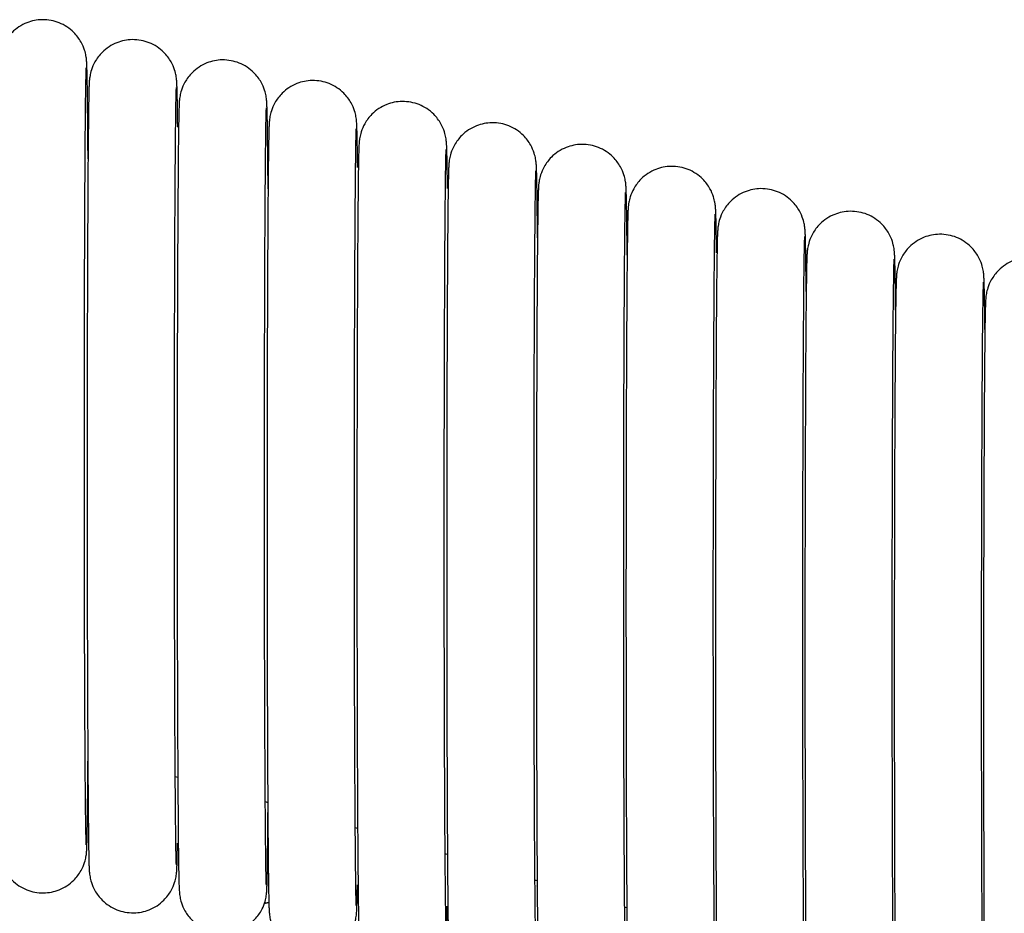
# Model space of a CAD drawing. Header units: millimetres. Extents: x -31695 to -19845, y -5614 to 7253.
# Tile 423 of 432: x -21981 to -21941, y 5494 to 5530. Entities that reach past the tile are written whole.
import ezdxf

# ---------------------------------------------------------------- set-up
doc = ezdxf.new("R2010")
doc.units = ezdxf.units.MM
doc.layers.add('2d', color=7, linetype='Continuous', true_color=0x000000)

msp = doc.modelspace()

# ---------------------------------------------------------------- linework, layer by layer
at = {"layer": '2d', "linetype": 'Continuous', "lineweight": -3}
for points, knots in [([(-21977.916, 5524.294), (-21977.923, 5525.452), (-21977.932, 5526.378), (-21977.947, 5527.42), (-21977.952, 5527.702), (-21977.961, 5527.976), (-21977.963, 5528.03), (-21977.967, 5528.13), (-21977.971, 5528.198), (-21977.98, 5528.291), (-21977.984, 5528.342), (-21978.011, 5528.489), (-21978.028, 5528.562), (-21978.09, 5528.755), (-21978.138, 5528.869), (-21978.274, 5529.111), (-21978.372, 5529.241), (-21978.486, 5529.355), (-21978.655, 5529.524), (-21978.857, 5529.657), (-21979.285, 5529.826), (-21979.503, 5529.868), (-21979.755, 5529.868), (-21979.965, 5529.864), (-21980.173, 5529.822), (-21980.591, 5529.657), (-21980.793, 5529.524), (-21980.962, 5529.355), (-21981.076, 5529.241), (-21981.174, 5529.111), (-21981.31, 5528.869), (-21981.358, 5528.755), (-21981.42, 5528.562), (-21981.436, 5528.489), (-21981.464, 5528.341), (-21981.468, 5528.29), (-21981.477, 5528.197), (-21981.481, 5528.129), (-21981.485, 5528.03), (-21981.487, 5527.976), (-21981.496, 5527.701), (-21981.501, 5527.419), (-21981.518, 5526.234), (-21981.528, 5525.04), (-21981.537, 5523.514), (-21981.554, 5520.55), (-21981.563, 5516.54), (-21981.563, 5512.366), (-21981.563, 5508.192), (-21981.554, 5504.183), (-21981.537, 5501.22), (-21981.528, 5499.693), (-21981.518, 5498.5), (-21981.501, 5497.316), (-21981.496, 5497.034), (-21981.487, 5496.76), (-21981.485, 5496.705), (-21981.481, 5496.606), (-21981.477, 5496.538), (-21981.468, 5496.445), (-21981.464, 5496.394), (-21981.436, 5496.247), (-21981.42, 5496.174), (-21981.358, 5495.981), (-21981.31, 5495.867), (-21981.174, 5495.625), (-21981.076, 5495.494), (-21980.962, 5495.381), (-21980.793, 5495.212), (-21980.591, 5495.079), (-21980.163, 5494.91), (-21979.945, 5494.868), (-21979.693, 5494.868), (-21979.483, 5494.872), (-21979.275, 5494.913), (-21978.857, 5495.079), (-21978.655, 5495.212), (-21978.486, 5495.381), (-21978.372, 5495.494), (-21978.274, 5495.625), (-21978.138, 5495.867), (-21978.09, 5495.981), (-21978.028, 5496.174), (-21978.011, 5496.247), (-21977.984, 5496.395), (-21977.98, 5496.445), (-21977.971, 5496.539), (-21977.967, 5496.607), (-21977.963, 5496.706), (-21977.961, 5496.76), (-21977.952, 5497.035), (-21977.947, 5497.317), (-21977.932, 5498.368), (-21977.923, 5499.309), (-21977.915, 5500.488)], [-40.68879, -40.68879, -40.68879, -40.68879, -35.348113, -35.348113, -32.257505, -32.257505, -31.248718, -31.248718, -30.435299, -30.435299, -29.931752, -29.931752, -29.585865, -29.585865, -29.18645, -29.18645, -28.655957, -28.655957, -28.655957, -27.934054, -27.934054, -27.237592, -27.237592, -27.237592, -26.604135, -26.604135, -25.882445, -25.882445, -25.882445, -25.353362, -25.353362, -24.955008, -24.955008, -24.61004, -24.61004, -24.104718, -24.104718, -23.292803, -23.292803, -22.283607, -22.283607, -19.191131, -19.191131, -12.698697, -12.698697, -12.698697, 0, 0, 0, 12.698698, 12.698698, 12.698698, 19.187054, 19.187054, 22.277662, 22.277662, 23.286449, 23.286449, 24.099868, 24.099868, 24.603415, 24.603415, 24.949302, 24.949302, 25.348717, 25.348717, 25.87921, 25.87921, 25.87921, 26.601113, 26.601113, 27.297575, 27.297575, 27.297575, 27.931032, 27.931032, 28.652722, 28.652722, 28.652722, 29.181805, 29.181805, 29.580159, 29.580159, 29.925127, 29.925127, 30.430449, 30.430449, 31.242364, 31.242364, 32.25156, 32.25156, 35.344036, 35.344036, 40.756753, 40.756753, 40.756753, 40.756753]), ([(-21974.322, 5525.565), (-21974.325, 5525.813), (-21974.328, 5526.038), (-21974.336, 5526.621), (-21974.341, 5526.903), (-21974.35, 5527.177), (-21974.352, 5527.231), (-21974.356, 5527.33), (-21974.36, 5527.398), (-21974.369, 5527.492), (-21974.374, 5527.543), (-21974.401, 5527.69), (-21974.417, 5527.763), (-21974.479, 5527.956), (-21974.527, 5528.07), (-21974.663, 5528.312), (-21974.761, 5528.442), (-21974.875, 5528.556), (-21975.044, 5528.725), (-21975.246, 5528.858), (-21975.674, 5529.027), (-21975.893, 5529.069), (-21976.144, 5529.069), (-21976.354, 5529.065), (-21976.562, 5529.023), (-21976.98, 5528.858), (-21977.182, 5528.725), (-21977.351, 5528.556), (-21977.465, 5528.442), (-21977.563, 5528.312), (-21977.699, 5528.07), (-21977.747, 5527.956), (-21977.809, 5527.763), (-21977.826, 5527.69), (-21977.853, 5527.542), (-21977.857, 5527.491), (-21977.866, 5527.398), (-21977.87, 5527.33), (-21977.875, 5527.231), (-21977.877, 5527.177), (-21977.885, 5526.902), (-21977.89, 5526.62), (-21977.907, 5525.435), (-21977.918, 5524.241), (-21977.926, 5522.714), (-21977.943, 5519.751), (-21977.952, 5515.741), (-21977.952, 5511.567)], [72.10019, 72.10019, 72.10019, 72.10019, 73.722221, 73.722221, 76.812828, 76.812828, 77.821616, 77.821616, 78.635035, 78.635035, 79.138582, 79.138582, 79.484469, 79.484469, 79.883884, 79.883884, 80.414377, 80.414377, 80.414377, 81.13628, 81.13628, 81.832742, 81.832742, 81.832742, 82.466199, 82.466199, 83.187889, 83.187889, 83.187889, 83.716972, 83.716972, 84.115326, 84.115326, 84.460294, 84.460294, 84.965616, 84.965616, 85.777531, 85.777531, 86.786727, 86.786727, 89.879203, 89.879203, 96.371637, 96.371637, 96.371637, 109.070334, 109.070334, 109.070334, 109.070334]), ([(-21970.7, 5523.085), (-21970.707, 5524.056), (-21970.715, 5524.844), (-21970.728, 5525.808), (-21970.734, 5526.09), (-21970.742, 5526.364), (-21970.744, 5526.418), (-21970.749, 5526.518), (-21970.753, 5526.586), (-21970.761, 5526.679), (-21970.766, 5526.73), (-21970.793, 5526.877), (-21970.809, 5526.95), (-21970.871, 5527.143), (-21970.92, 5527.257), (-21971.056, 5527.499), (-21971.154, 5527.629), (-21971.268, 5527.743), (-21971.436, 5527.912), (-21971.638, 5528.045), (-21972.066, 5528.214), (-21972.285, 5528.256), (-21972.537, 5528.256), (-21972.747, 5528.252), (-21972.954, 5528.211), (-21973.373, 5528.045), (-21973.575, 5527.912), (-21973.743, 5527.743), (-21973.857, 5527.629), (-21973.955, 5527.499), (-21974.091, 5527.257), (-21974.14, 5527.143), (-21974.202, 5526.95), (-21974.218, 5526.877), (-21974.245, 5526.729), (-21974.25, 5526.678), (-21974.259, 5526.585), (-21974.262, 5526.517), (-21974.267, 5526.418), (-21974.269, 5526.364), (-21974.277, 5526.089), (-21974.283, 5525.807), (-21974.3, 5524.622), (-21974.31, 5523.428), (-21974.318, 5521.902), (-21974.335, 5518.938), (-21974.345, 5514.928), (-21974.345, 5510.754)], [69.015769, 69.015769, 69.015769, 69.015769, 73.722221, 73.722221, 76.812828, 76.812828, 77.821616, 77.821616, 78.635035, 78.635035, 79.138582, 79.138582, 79.484469, 79.484469, 79.883884, 79.883884, 80.414377, 80.414377, 80.414377, 81.13628, 81.13628, 81.832742, 81.832742, 81.832742, 82.466199, 82.466199, 83.187889, 83.187889, 83.187889, 83.716972, 83.716972, 84.115326, 84.115326, 84.460294, 84.460294, 84.965616, 84.965616, 85.777531, 85.777531, 86.786727, 86.786727, 89.879203, 89.879203, 96.371637, 96.371637, 96.371637, 109.070334, 109.070334, 109.070334, 109.070334]), ([(-21978.063, 5512.366), (-21978.063, 5516.533), (-21978.054, 5520.54), (-21978.037, 5523.494), (-21978.027, 5525.252), (-21978.015, 5526.58), (-21977.996, 5527.624), (-21977.99, 5527.847), (-21977.985, 5527.945)], [0, 0, 0, 0, 12.967343, 12.967343, 12.967343, 20.739773, 20.739773, 23.783996, 23.783996, 23.783996, 23.783996]), ([(-21974.452, 5511.567), (-21974.452, 5515.734), (-21974.443, 5519.741), (-21974.426, 5522.695), (-21974.416, 5524.453), (-21974.404, 5525.781), (-21974.386, 5526.825), (-21974.379, 5527.048), (-21974.374, 5527.146)], [0, 0, 0, 0, 12.967343, 12.967343, 12.967343, 20.739773, 20.739773, 23.783996, 23.783996, 23.783996, 23.783996]), ([(-21967.11, 5523.938), (-21967.113, 5524.181), (-21967.116, 5524.402), (-21967.124, 5524.982), (-21967.129, 5525.264), (-21967.138, 5525.538), (-21967.14, 5525.592), (-21967.144, 5525.691), (-21967.148, 5525.759), (-21967.157, 5525.853), (-21967.161, 5525.904), (-21967.188, 5526.051), (-21967.205, 5526.124), (-21967.267, 5526.316), (-21967.315, 5526.431), (-21967.451, 5526.673), (-21967.549, 5526.803), (-21967.663, 5526.917), (-21967.832, 5527.086), (-21968.034, 5527.219), (-21968.462, 5527.388), (-21968.68, 5527.43), (-21968.932, 5527.429), (-21969.142, 5527.426), (-21969.35, 5527.384), (-21969.768, 5527.219), (-21969.97, 5527.086), (-21970.139, 5526.917), (-21970.253, 5526.803), (-21970.351, 5526.673), (-21970.487, 5526.431), (-21970.535, 5526.316), (-21970.597, 5526.124), (-21970.613, 5526.051), (-21970.641, 5525.903), (-21970.645, 5525.852), (-21970.654, 5525.759), (-21970.658, 5525.691), (-21970.662, 5525.592), (-21970.664, 5525.537), (-21970.673, 5525.263), (-21970.678, 5524.981), (-21970.695, 5523.796), (-21970.705, 5522.602), (-21970.714, 5521.075), (-21970.731, 5518.112), (-21970.74, 5514.102), (-21970.74, 5509.928)], [72.126535, 72.126535, 72.126535, 72.126535, 73.722221, 73.722221, 76.812828, 76.812828, 77.821616, 77.821616, 78.635035, 78.635035, 79.138582, 79.138582, 79.484469, 79.484469, 79.883884, 79.883884, 80.414377, 80.414377, 80.414377, 81.13628, 81.13628, 81.832742, 81.832742, 81.832742, 82.466199, 82.466199, 83.187889, 83.187889, 83.187889, 83.716972, 83.716972, 84.115326, 84.115326, 84.460294, 84.460294, 84.965616, 84.965616, 85.777531, 85.777531, 86.786727, 86.786727, 89.879203, 89.879203, 96.371637, 96.371637, 96.371637, 109.070334, 109.070334, 109.070334, 109.070334]), ([(-21970.845, 5510.754), (-21970.845, 5514.921), (-21970.835, 5518.928), (-21970.819, 5521.882), (-21970.809, 5523.64), (-21970.796, 5524.968), (-21970.778, 5526.012), (-21970.772, 5526.235), (-21970.767, 5526.333)], [0, 0, 0, 0, 12.967343, 12.967343, 12.967343, 20.739773, 20.739773, 23.783996, 23.783996, 23.783996, 23.783996]), ([(-21963.509, 5523.104), (-21963.512, 5523.345), (-21963.514, 5523.564), (-21963.522, 5524.142), (-21963.528, 5524.424), (-21963.536, 5524.698), (-21963.538, 5524.752), (-21963.543, 5524.851), (-21963.547, 5524.92), (-21963.556, 5525.013), (-21963.56, 5525.064), (-21963.587, 5525.211), (-21963.603, 5525.284), (-21963.665, 5525.477), (-21963.714, 5525.591), (-21963.85, 5525.833), (-21963.948, 5525.963), (-21964.062, 5526.077), (-21964.23, 5526.246), (-21964.433, 5526.379), (-21964.86, 5526.548), (-21965.079, 5526.59), (-21965.331, 5526.59), (-21965.541, 5526.586), (-21965.749, 5526.544), (-21966.167, 5526.379), (-21966.369, 5526.246), (-21966.538, 5526.077), (-21966.651, 5525.963), (-21966.75, 5525.833), (-21966.885, 5525.591), (-21966.934, 5525.477), (-21966.996, 5525.284), (-21967.012, 5525.211), (-21967.039, 5525.063), (-21967.044, 5525.012), (-21967.053, 5524.919), (-21967.056, 5524.851), (-21967.061, 5524.752), (-21967.063, 5524.698), (-21967.071, 5524.423), (-21967.077, 5524.141), (-21967.094, 5522.956), (-21967.104, 5521.762), (-21967.113, 5520.236), (-21967.129, 5517.272), (-21967.139, 5513.262), (-21967.139, 5509.088), (-21967.139, 5504.914), (-21967.129, 5500.905), (-21967.113, 5497.942), (-21967.104, 5496.415), (-21967.094, 5495.222), (-21967.077, 5494.038), (-21967.071, 5493.756), (-21967.063, 5493.481), (-21967.061, 5493.427), (-21967.056, 5493.328), (-21967.053, 5493.26), (-21967.044, 5493.167), (-21967.039, 5493.116), (-21967.012, 5492.969), (-21966.996, 5492.896), (-21966.934, 5492.703), (-21966.885, 5492.589), (-21966.75, 5492.347), (-21966.651, 5492.216), (-21966.538, 5492.103), (-21966.369, 5491.934), (-21966.167, 5491.801), (-21965.739, 5491.631), (-21965.52, 5491.59), (-21965.268, 5491.59), (-21965.058, 5491.594), (-21964.851, 5491.635), (-21964.433, 5491.801), (-21964.23, 5491.934), (-21964.062, 5492.103), (-21963.948, 5492.216), (-21963.85, 5492.347), (-21963.714, 5492.589), (-21963.665, 5492.703), (-21963.603, 5492.896), (-21963.587, 5492.969), (-21963.56, 5493.117), (-21963.555, 5493.167), (-21963.547, 5493.261), (-21963.543, 5493.329), (-21963.538, 5493.428), (-21963.536, 5493.482), (-21963.528, 5493.74), (-21963.523, 5493.994), (-21963.518, 5494.331)], [-36.929903, -36.929903, -36.929903, -36.929903, -35.348113, -35.348113, -32.257505, -32.257505, -31.248718, -31.248718, -30.435299, -30.435299, -29.931752, -29.931752, -29.585865, -29.585865, -29.18645, -29.18645, -28.655957, -28.655957, -28.655957, -27.934054, -27.934054, -27.237592, -27.237592, -27.237592, -26.604135, -26.604135, -25.882445, -25.882445, -25.882445, -25.353362, -25.353362, -24.955008, -24.955008, -24.61004, -24.61004, -24.104718, -24.104718, -23.292803, -23.292803, -22.283607, -22.283607, -19.191131, -19.191131, -12.698697, -12.698697, -12.698697, 0, 0, 0, 12.698698, 12.698698, 12.698698, 19.187054, 19.187054, 22.277662, 22.277662, 23.286449, 23.286449, 24.099868, 24.099868, 24.603415, 24.603415, 24.949302, 24.949302, 25.348717, 25.348717, 25.87921, 25.87921, 25.87921, 26.601113, 26.601113, 27.297575, 27.297575, 27.297575, 27.931032, 27.931032, 28.652722, 28.652722, 28.652722, 29.181805, 29.181805, 29.580159, 29.580159, 29.925127, 29.925127, 30.430449, 30.430449, 31.242364, 31.242364, 32.25156, 32.25156, 35.096341, 35.096341, 35.096341, 35.096341]), ([(-21967.24, 5509.928), (-21967.24, 5514.095), (-21967.231, 5518.102), (-21967.214, 5521.056), (-21967.204, 5522.814), (-21967.192, 5524.142), (-21967.173, 5525.186), (-21967.167, 5525.409), (-21967.162, 5525.507)], [0, 0, 0, 0, 12.967343, 12.967343, 12.967343, 20.739773, 20.739773, 23.783996, 23.783996, 23.783996, 23.783996]), ([(-21959.9, 5521.122), (-21959.906, 5521.841), (-21959.912, 5522.44), (-21959.924, 5523.288), (-21959.93, 5523.571), (-21959.938, 5523.845), (-21959.94, 5523.899), (-21959.945, 5523.998), (-21959.949, 5524.066), (-21959.957, 5524.16), (-21959.962, 5524.21), (-21959.989, 5524.357), (-21960.005, 5524.431), (-21960.067, 5524.623), (-21960.116, 5524.738), (-21960.252, 5524.98), (-21960.35, 5525.11), (-21960.464, 5525.224), (-21960.632, 5525.393), (-21960.835, 5525.526), (-21961.262, 5525.695), (-21961.481, 5525.737), (-21961.733, 5525.736), (-21961.943, 5525.733), (-21962.15, 5525.691), (-21962.569, 5525.526), (-21962.771, 5525.393), (-21962.939, 5525.224), (-21963.053, 5525.11), (-21963.151, 5524.98), (-21963.287, 5524.738), (-21963.336, 5524.623), (-21963.398, 5524.431), (-21963.414, 5524.357), (-21963.441, 5524.21), (-21963.446, 5524.159), (-21963.455, 5524.066), (-21963.458, 5523.998), (-21963.463, 5523.899), (-21963.465, 5523.844), (-21963.473, 5523.57), (-21963.479, 5523.287), (-21963.496, 5522.103), (-21963.506, 5520.909), (-21963.514, 5519.382), (-21963.531, 5516.419), (-21963.541, 5512.409), (-21963.541, 5508.235), (-21963.541, 5504.061), (-21963.531, 5500.052), (-21963.514, 5497.089), (-21963.506, 5495.562), (-21963.496, 5494.369), (-21963.479, 5493.185), (-21963.473, 5492.903), (-21963.465, 5492.628), (-21963.463, 5492.574), (-21963.458, 5492.475), (-21963.454, 5492.407), (-21963.446, 5492.313), (-21963.441, 5492.263), (-21963.414, 5492.116), (-21963.398, 5492.043), (-21963.336, 5491.85), (-21963.287, 5491.736), (-21963.151, 5491.493), (-21963.053, 5491.363), (-21962.939, 5491.249), (-21962.771, 5491.081), (-21962.569, 5490.948), (-21962.141, 5490.778), (-21961.922, 5490.736), (-21961.67, 5490.737), (-21961.46, 5490.741), (-21961.253, 5490.782), (-21960.835, 5490.948), (-21960.632, 5491.081), (-21960.4, 5491.316)], [-39.120628, -39.120628, -39.120628, -39.120628, -35.342498, -35.342498, -32.24729, -32.24729, -31.237001, -31.237001, -30.422371, -30.422371, -29.918074, -29.918074, -29.571673, -29.571673, -29.171663, -29.171663, -28.64038, -28.64038, -28.64038, -27.917402, -27.917402, -27.219904, -27.219904, -27.219904, -26.585504, -26.585504, -25.86274, -25.86274, -25.86274, -25.332869, -25.332869, -24.933922, -24.933922, -24.588441, -24.588441, -24.082366, -24.082366, -23.269244, -23.269244, -22.258545, -22.258545, -19.161466, -19.161466, -12.659368, -12.659368, -12.659368, 0.058231, 0.058231, 0.058231, 12.77583, 12.77583, 12.77583, 19.273844, 19.273844, 22.369052, 22.369052, 23.379342, 23.379342, 24.193971, 24.193971, 24.698268, 24.698268, 25.044669, 25.044669, 25.444679, 25.444679, 25.975962, 25.975962, 25.975962, 26.69894, 26.69894, 27.396438, 27.396438, 27.396438, 28.030838, 28.030838, 28.753602, 28.753602, 28.753602, 28.753602]), ([(-21956.307, 5520.428), (-21956.312, 5521.071), (-21956.318, 5521.611), (-21956.33, 5522.422), (-21956.335, 5522.704), (-21956.343, 5522.978), (-21956.345, 5523.032), (-21956.35, 5523.131), (-21956.354, 5523.2), (-21956.363, 5523.293), (-21956.367, 5523.344), (-21956.394, 5523.491), (-21956.41, 5523.564), (-21956.472, 5523.757), (-21956.521, 5523.871), (-21956.657, 5524.113), (-21956.755, 5524.243), (-21956.869, 5524.357), (-21957.038, 5524.526), (-21957.24, 5524.659), (-21957.667, 5524.828), (-21957.886, 5524.87), (-21958.138, 5524.87), (-21958.348, 5524.866), (-21958.556, 5524.824), (-21958.974, 5524.659), (-21959.176, 5524.526), (-21959.345, 5524.357), (-21959.458, 5524.243), (-21959.557, 5524.113), (-21959.692, 5523.871), (-21959.741, 5523.757), (-21959.803, 5523.564), (-21959.819, 5523.491), (-21959.846, 5523.343), (-21959.851, 5523.292), (-21959.86, 5523.199), (-21959.864, 5523.131), (-21959.868, 5523.032), (-21959.87, 5522.978), (-21959.878, 5522.703), (-21959.884, 5522.421), (-21959.901, 5521.236), (-21959.911, 5520.042), (-21959.92, 5518.516), (-21959.936, 5515.552), (-21959.946, 5511.542), (-21959.946, 5507.368)], [70.255893, 70.255893, 70.255893, 70.255893, 73.722221, 73.722221, 76.812828, 76.812828, 77.821616, 77.821616, 78.635035, 78.635035, 79.138582, 79.138582, 79.484469, 79.484469, 79.883884, 79.883884, 80.414377, 80.414377, 80.414377, 81.13628, 81.13628, 81.832742, 81.832742, 81.832742, 82.466199, 82.466199, 83.187889, 83.187889, 83.187889, 83.716972, 83.716972, 84.115326, 84.115326, 84.460294, 84.460294, 84.965616, 84.965616, 85.777531, 85.777531, 86.786727, 86.786727, 89.879203, 89.879203, 96.371637, 96.371637, 96.371637, 109.070334, 109.070334, 109.070334, 109.070334]), ([(-21963.639, 5509.088), (-21963.639, 5513.255), (-21963.629, 5517.262), (-21963.613, 5520.216), (-21963.603, 5521.974), (-21963.59, 5523.302), (-21963.572, 5524.346), (-21963.566, 5524.569), (-21963.561, 5524.667)], [0, 0, 0, 0, 12.967343, 12.967343, 12.967343, 20.739773, 20.739773, 23.783996, 23.783996, 23.783996, 23.783996]), ([(-21952.725, 5520.524), (-21952.727, 5520.757), (-21952.73, 5520.969), (-21952.738, 5521.541), (-21952.744, 5521.824), (-21952.752, 5522.098), (-21952.754, 5522.152), (-21952.759, 5522.251), (-21952.762, 5522.319), (-21952.771, 5522.413), (-21952.776, 5522.463), (-21952.803, 5522.61), (-21952.819, 5522.684), (-21952.881, 5522.876), (-21952.93, 5522.991), (-21953.065, 5523.233), (-21953.164, 5523.363), (-21953.277, 5523.477), (-21953.446, 5523.646), (-21953.648, 5523.779), (-21954.076, 5523.948), (-21954.295, 5523.99), (-21954.547, 5523.989), (-21954.757, 5523.986), (-21954.964, 5523.944), (-21955.382, 5523.779), (-21955.584, 5523.646), (-21955.753, 5523.477), (-21955.867, 5523.363), (-21955.965, 5523.233), (-21956.101, 5522.991), (-21956.15, 5522.876), (-21956.212, 5522.684), (-21956.228, 5522.61), (-21956.255, 5522.463), (-21956.259, 5522.412), (-21956.268, 5522.319), (-21956.272, 5522.251), (-21956.277, 5522.152), (-21956.279, 5522.097), (-21956.287, 5521.823), (-21956.292, 5521.54), (-21956.309, 5520.356), (-21956.32, 5519.162), (-21956.328, 5517.635), (-21956.345, 5514.672), (-21956.354, 5510.662), (-21956.354, 5506.488)], [72.185062, 72.185062, 72.185062, 72.185062, 73.722221, 73.722221, 76.812828, 76.812828, 77.821616, 77.821616, 78.635035, 78.635035, 79.138582, 79.138582, 79.484469, 79.484469, 79.883884, 79.883884, 80.414377, 80.414377, 80.414377, 81.13628, 81.13628, 81.832742, 81.832742, 81.832742, 82.466199, 82.466199, 83.187889, 83.187889, 83.187889, 83.716972, 83.716972, 84.115326, 84.115326, 84.460294, 84.460294, 84.965616, 84.965616, 85.777531, 85.777531, 86.786727, 86.786727, 89.879203, 89.879203, 96.371637, 96.371637, 96.371637, 109.070334, 109.070334, 109.070334, 109.070334]), ([(-21960.041, 5508.235), (-21960.041, 5512.402), (-21960.031, 5516.409), (-21960.015, 5519.363), (-21960.005, 5521.121), (-21959.992, 5522.449), (-21959.974, 5523.492), (-21959.968, 5523.716), (-21959.963, 5523.814)], [0, 0, 0, 0, 12.967343, 12.967343, 12.967343, 20.739773, 20.739773, 23.783996, 23.783996, 23.783996, 23.783996]), ([(-21956.446, 5507.368), (-21956.446, 5511.535), (-21956.436, 5515.542), (-21956.42, 5518.496), (-21956.41, 5520.254), (-21956.397, 5521.582), (-21956.379, 5522.626), (-21956.373, 5522.849), (-21956.368, 5522.947)], [0, 0, 0, 0, 12.967343, 12.967343, 12.967343, 20.739773, 20.739773, 23.783996, 23.783996, 23.783996, 23.783996]), ([(-21949.13, 5518.98), (-21949.135, 5519.481), (-21949.14, 5519.912), (-21949.15, 5520.648), (-21949.156, 5520.93), (-21949.164, 5521.204), (-21949.166, 5521.258), (-21949.17, 5521.357), (-21949.174, 5521.426), (-21949.183, 5521.519), (-21949.188, 5521.57), (-21949.215, 5521.717), (-21949.231, 5521.79), (-21949.293, 5521.983), (-21949.342, 5522.097), (-21949.477, 5522.339), (-21949.575, 5522.469), (-21949.689, 5522.583), (-21949.858, 5522.752), (-21950.06, 5522.885), (-21950.488, 5523.054), (-21950.707, 5523.096), (-21950.959, 5523.096), (-21951.168, 5523.092), (-21951.376, 5523.05), (-21951.794, 5522.885), (-21951.996, 5522.752), (-21952.165, 5522.583), (-21952.279, 5522.469), (-21952.377, 5522.339), (-21952.513, 5522.097), (-21952.562, 5521.983), (-21952.624, 5521.79), (-21952.64, 5521.717), (-21952.667, 5521.569), (-21952.671, 5521.518), (-21952.68, 5521.425), (-21952.684, 5521.357), (-21952.689, 5521.258), (-21952.691, 5521.204), (-21952.699, 5520.929), (-21952.704, 5520.647), (-21952.721, 5519.462), (-21952.732, 5518.268), (-21952.74, 5516.742), (-21952.757, 5513.778), (-21952.766, 5509.768), (-21952.766, 5505.594), (-21952.766, 5501.42), (-21952.757, 5497.411), (-21952.74, 5494.448), (-21952.732, 5492.921), (-21952.721, 5491.728), (-21952.704, 5490.544), (-21952.699, 5490.262), (-21952.691, 5489.987), (-21952.689, 5489.933), (-21952.684, 5489.834), (-21952.68, 5489.766), (-21952.671, 5489.673), (-21952.667, 5489.622), (-21952.64, 5489.475), (-21952.624, 5489.402), (-21952.562, 5489.209), (-21952.513, 5489.095), (-21952.377, 5488.853), (-21952.279, 5488.722), (-21952.165, 5488.609), (-21951.996, 5488.44), (-21951.794, 5488.307), (-21951.366, 5488.137), (-21951.148, 5488.096), (-21950.896, 5488.096), (-21950.738, 5488.099), (-21950.581, 5488.123), (-21950.43, 5488.168)], [-38.211811, -38.211811, -38.211811, -38.211811, -35.348113, -35.348113, -32.257505, -32.257505, -31.248718, -31.248718, -30.435299, -30.435299, -29.931752, -29.931752, -29.585865, -29.585865, -29.18645, -29.18645, -28.655957, -28.655957, -28.655957, -27.934054, -27.934054, -27.237592, -27.237592, -27.237592, -26.604135, -26.604135, -25.882445, -25.882445, -25.882445, -25.353362, -25.353362, -24.955008, -24.955008, -24.61004, -24.61004, -24.104718, -24.104718, -23.292803, -23.292803, -22.283607, -22.283607, -19.191131, -19.191131, -12.698697, -12.698697, -12.698697, 0, 0, 0, 12.698698, 12.698698, 12.698698, 19.187054, 19.187054, 22.277662, 22.277662, 23.286449, 23.286449, 24.099868, 24.099868, 24.603415, 24.603415, 24.949302, 24.949302, 25.348717, 25.348717, 25.87921, 25.87921, 25.87921, 26.601113, 26.601113, 27.297575, 27.297575, 27.297575, 27.77408, 27.77408, 27.77408, 27.77408]), ([(-21952.854, 5506.488), (-21952.854, 5510.655), (-21952.845, 5514.662), (-21952.828, 5517.616), (-21952.818, 5519.374), (-21952.806, 5520.702), (-21952.788, 5521.745), (-21952.781, 5521.969), (-21952.776, 5522.067)], [0, 0, 0, 0, 12.967343, 12.967343, 12.967343, 20.739773, 20.739773, 23.783996, 23.783996, 23.783996, 23.783996]), ([(-21945.547, 5518.226), (-21945.551, 5518.662), (-21945.555, 5519.041), (-21945.565, 5519.741), (-21945.571, 5520.023), (-21945.579, 5520.297), (-21945.581, 5520.351), (-21945.586, 5520.45), (-21945.59, 5520.518), (-21945.599, 5520.612), (-21945.603, 5520.663), (-21945.63, 5520.81), (-21945.646, 5520.883), (-21945.708, 5521.075), (-21945.757, 5521.19), (-21945.893, 5521.432), (-21945.991, 5521.562), (-21946.105, 5521.676), (-21946.273, 5521.845), (-21946.476, 5521.978), (-21946.903, 5522.147), (-21947.122, 5522.189), (-21947.374, 5522.188), (-21947.584, 5522.185), (-21947.792, 5522.143), (-21948.21, 5521.978), (-21948.412, 5521.845), (-21948.581, 5521.676), (-21948.694, 5521.562), (-21948.793, 5521.432), (-21948.928, 5521.19), (-21948.977, 5521.075), (-21949.039, 5520.883), (-21949.055, 5520.81), (-21949.082, 5520.662), (-21949.087, 5520.611), (-21949.096, 5520.518), (-21949.099, 5520.45), (-21949.104, 5520.351), (-21949.106, 5520.296), (-21949.114, 5520.022), (-21949.12, 5519.74), (-21949.137, 5518.555), (-21949.147, 5517.361), (-21949.156, 5515.834), (-21949.172, 5512.871), (-21949.182, 5508.861), (-21949.182, 5504.687), (-21949.182, 5500.513), (-21949.172, 5496.504), (-21949.156, 5493.541), (-21949.147, 5492.014), (-21949.137, 5490.821), (-21949.12, 5489.637), (-21949.114, 5489.355), (-21949.106, 5489.08), (-21949.104, 5489.026), (-21949.099, 5488.927), (-21949.096, 5488.859), (-21949.087, 5488.765), (-21949.082, 5488.715), (-21949.055, 5488.568), (-21949.039, 5488.495), (-21948.977, 5488.302), (-21948.928, 5488.188), (-21948.793, 5487.945), (-21948.694, 5487.815), (-21948.581, 5487.701), (-21948.412, 5487.533), (-21948.21, 5487.4), (-21947.782, 5487.23), (-21947.563, 5487.189), (-21947.311, 5487.189), (-21947.101, 5487.193), (-21946.894, 5487.234), (-21946.476, 5487.4), (-21946.273, 5487.533), (-21946.105, 5487.701), (-21945.991, 5487.815), (-21945.893, 5487.945), (-21945.757, 5488.188), (-21945.708, 5488.302), (-21945.646, 5488.495), (-21945.63, 5488.568), (-21945.603, 5488.715), (-21945.598, 5488.766), (-21945.59, 5488.859), (-21945.586, 5488.928), (-21945.581, 5489.027), (-21945.579, 5489.081), (-21945.571, 5489.355), (-21945.565, 5489.638), (-21945.559, 5490.088), (-21945.558, 5490.158), (-21945.557, 5490.231)], [-37.916521, -37.916521, -37.916521, -37.916521, -35.348113, -35.348113, -32.257505, -32.257505, -31.248718, -31.248718, -30.435299, -30.435299, -29.931752, -29.931752, -29.585865, -29.585865, -29.18645, -29.18645, -28.655957, -28.655957, -28.655957, -27.934054, -27.934054, -27.237592, -27.237592, -27.237592, -26.604135, -26.604135, -25.882445, -25.882445, -25.882445, -25.353362, -25.353362, -24.955008, -24.955008, -24.61004, -24.61004, -24.104718, -24.104718, -23.292803, -23.292803, -22.283607, -22.283607, -19.191131, -19.191131, -12.698697, -12.698697, -12.698697, 0, 0, 0, 12.698698, 12.698698, 12.698698, 19.187054, 19.187054, 22.277662, 22.277662, 23.286449, 23.286449, 24.099868, 24.099868, 24.603415, 24.603415, 24.949302, 24.949302, 25.348717, 25.348717, 25.87921, 25.87921, 25.87921, 26.601113, 26.601113, 27.297575, 27.297575, 27.297575, 27.931032, 27.931032, 28.652722, 28.652722, 28.652722, 29.181805, 29.181805, 29.580159, 29.580159, 29.925127, 29.925127, 30.430449, 30.430449, 31.242364, 31.242364, 32.25156, 32.25156, 35.344036, 35.344036, 35.890724, 35.890724, 35.890724, 35.890724]), ([(-21949.266, 5505.594), (-21949.266, 5509.761), (-21949.257, 5513.768), (-21949.24, 5516.722), (-21949.23, 5518.48), (-21949.218, 5519.808), (-21949.2, 5520.852), (-21949.193, 5521.075), (-21949.188, 5521.173)], [0, 0, 0, 0, 12.967343, 12.967343, 12.967343, 20.739773, 20.739773, 23.783996, 23.783996, 23.783996, 23.783996]), ([(-21941.967, 5517.451), (-21941.971, 5517.827), (-21941.975, 5518.156), (-21941.984, 5518.82), (-21941.99, 5519.102), (-21941.998, 5519.376), (-21942, 5519.431), (-21942.005, 5519.53), (-21942.009, 5519.598), (-21942.017, 5519.691), (-21942.022, 5519.742), (-21942.049, 5519.889), (-21942.065, 5519.962), (-21942.127, 5520.155), (-21942.176, 5520.269), (-21942.312, 5520.511), (-21942.41, 5520.642), (-21942.524, 5520.755), (-21942.692, 5520.924), (-21942.894, 5521.057), (-21943.322, 5521.226), (-21943.541, 5521.268), (-21943.793, 5521.268), (-21944.003, 5521.264), (-21944.21, 5521.223), (-21944.629, 5521.057), (-21944.831, 5520.924), (-21944.999, 5520.755), (-21945.113, 5520.642), (-21945.211, 5520.511), (-21945.347, 5520.269), (-21945.396, 5520.155), (-21945.458, 5519.962), (-21945.474, 5519.889), (-21945.501, 5519.741), (-21945.506, 5519.691), (-21945.514, 5519.597), (-21945.518, 5519.529), (-21945.523, 5519.43), (-21945.525, 5519.376), (-21945.533, 5519.101), (-21945.539, 5518.819), (-21945.556, 5517.634), (-21945.566, 5516.441), (-21945.574, 5514.914), (-21945.591, 5511.95), (-21945.601, 5507.94), (-21945.601, 5503.766), (-21945.601, 5499.593), (-21945.591, 5495.583), (-21945.574, 5492.62), (-21945.566, 5491.094), (-21945.556, 5489.9), (-21945.539, 5488.716), (-21945.533, 5488.434), (-21945.525, 5488.16), (-21945.523, 5488.106), (-21945.518, 5488.006), (-21945.514, 5487.938), (-21945.506, 5487.845), (-21945.501, 5487.794), (-21945.474, 5487.647), (-21945.458, 5487.574), (-21945.396, 5487.381), (-21945.347, 5487.267), (-21945.211, 5487.025), (-21945.113, 5486.895), (-21944.999, 5486.781), (-21944.831, 5486.612), (-21944.629, 5486.479), (-21944.201, 5486.31), (-21943.982, 5486.268), (-21943.73, 5486.268), (-21943.52, 5486.272), (-21943.313, 5486.314), (-21942.894, 5486.479), (-21942.692, 5486.612), (-21942.524, 5486.781), (-21942.41, 5486.895), (-21942.312, 5487.025), (-21942.176, 5487.267), (-21942.127, 5487.381), (-21942.065, 5487.574), (-21942.049, 5487.647), (-21942.022, 5487.795), (-21942.017, 5487.846), (-21942.009, 5487.939), (-21942.005, 5488.007), (-21942, 5488.106), (-21941.998, 5488.16), (-21941.99, 5488.435), (-21941.984, 5488.717), (-21941.976, 5489.298), (-21941.973, 5489.52), (-21941.971, 5489.765)], [-37.625802, -37.625802, -37.625802, -37.625802, -35.348113, -35.348113, -32.257505, -32.257505, -31.248718, -31.248718, -30.435299, -30.435299, -29.931752, -29.931752, -29.585865, -29.585865, -29.18645, -29.18645, -28.655957, -28.655957, -28.655957, -27.934054, -27.934054, -27.237592, -27.237592, -27.237592, -26.604135, -26.604135, -25.882445, -25.882445, -25.882445, -25.353362, -25.353362, -24.955008, -24.955008, -24.61004, -24.61004, -24.104718, -24.104718, -23.292803, -23.292803, -22.283607, -22.283607, -19.191131, -19.191131, -12.698697, -12.698697, -12.698697, 0, 0, 0, 12.698698, 12.698698, 12.698698, 19.187054, 19.187054, 22.277662, 22.277662, 23.286449, 23.286449, 24.099868, 24.099868, 24.603415, 24.603415, 24.949302, 24.949302, 25.348717, 25.348717, 25.87921, 25.87921, 25.87921, 26.601113, 26.601113, 27.297575, 27.297575, 27.297575, 27.931032, 27.931032, 28.652722, 28.652722, 28.652722, 29.181805, 29.181805, 29.580159, 29.580159, 29.925127, 29.925127, 30.430449, 30.430449, 31.242364, 31.242364, 32.25156, 32.25156, 35.344036, 35.344036, 36.947519, 36.947519, 36.947519, 36.947519]), ([(-21945.682, 5504.687), (-21945.682, 5508.854), (-21945.672, 5512.861), (-21945.656, 5515.815), (-21945.646, 5517.573), (-21945.633, 5518.901), (-21945.615, 5519.945), (-21945.609, 5520.168), (-21945.604, 5520.266)], [0, 0, 0, 0, 12.967343, 12.967343, 12.967343, 20.739773, 20.739773, 23.783996, 23.783996, 23.783996, 23.783996]), ([(-21938.394, 5516.899), (-21938.396, 5517.12), (-21938.399, 5517.322), (-21938.407, 5517.886), (-21938.412, 5518.168), (-21938.421, 5518.442), (-21938.423, 5518.497), (-21938.427, 5518.596), (-21938.431, 5518.664), (-21938.44, 5518.757), (-21938.444, 5518.808), (-21938.471, 5518.955), (-21938.488, 5519.028), (-21938.55, 5519.221), (-21938.598, 5519.335), (-21938.734, 5519.577), (-21938.832, 5519.708), (-21938.946, 5519.821), (-21939.115, 5519.99), (-21939.317, 5520.123), (-21939.745, 5520.292), (-21939.963, 5520.334), (-21940.215, 5520.334), (-21940.425, 5520.33), (-21940.633, 5520.289), (-21941.051, 5520.123), (-21941.253, 5519.99), (-21941.422, 5519.821), (-21941.536, 5519.708), (-21941.634, 5519.577), (-21941.77, 5519.335), (-21941.818, 5519.221), (-21941.88, 5519.028), (-21941.896, 5518.955), (-21941.924, 5518.807), (-21941.928, 5518.757), (-21941.937, 5518.663), (-21941.941, 5518.595), (-21941.945, 5518.496), (-21941.947, 5518.442), (-21941.956, 5518.167), (-21941.961, 5517.885), (-21941.978, 5516.7), (-21941.988, 5515.507), (-21941.997, 5513.98), (-21942.014, 5511.016), (-21942.023, 5507.006), (-21942.023, 5502.832), (-21942.023, 5498.659), (-21942.014, 5494.649), (-21941.997, 5491.686), (-21941.988, 5490.16), (-21941.978, 5488.966), (-21941.961, 5487.782), (-21941.956, 5487.5), (-21941.947, 5487.226), (-21941.945, 5487.172), (-21941.941, 5487.072), (-21941.937, 5487.004), (-21941.928, 5486.911), (-21941.924, 5486.86), (-21941.896, 5486.713), (-21941.88, 5486.64), (-21941.818, 5486.447), (-21941.77, 5486.333), (-21941.634, 5486.091), (-21941.536, 5485.961), (-21941.422, 5485.847), (-21941.302, 5485.727), (-21941.165, 5485.625), (-21941.015, 5485.544)], [-36.818729, -36.818729, -36.818729, -36.818729, -35.348113, -35.348113, -32.257505, -32.257505, -31.248718, -31.248718, -30.435299, -30.435299, -29.931752, -29.931752, -29.585865, -29.585865, -29.18645, -29.18645, -28.655957, -28.655957, -28.655957, -27.934054, -27.934054, -27.237592, -27.237592, -27.237592, -26.604135, -26.604135, -25.882445, -25.882445, -25.882445, -25.353362, -25.353362, -24.955008, -24.955008, -24.61004, -24.61004, -24.104718, -24.104718, -23.292803, -23.292803, -22.283607, -22.283607, -19.191131, -19.191131, -12.698697, -12.698697, -12.698697, 0, 0, 0, 12.698698, 12.698698, 12.698698, 19.187054, 19.187054, 22.277662, 22.277662, 23.286449, 23.286449, 24.099868, 24.099868, 24.603415, 24.603415, 24.949302, 24.949302, 25.348717, 25.348717, 25.87921, 25.87921, 25.87921, 26.39298, 26.39298, 26.39298, 26.39298]), ([(-21942.101, 5503.766), (-21942.101, 5507.933), (-21942.091, 5511.94), (-21942.074, 5514.894), (-21942.065, 5516.652), (-21942.052, 5517.98), (-21942.034, 5519.024), (-21942.028, 5519.247), (-21942.023, 5519.345)], [0, 0, 0, 0, 12.967343, 12.967343, 12.967343, 20.739773, 20.739773, 23.783996, 23.783996, 23.783996, 23.783996]), ([(-21977.985, 5496.791), (-21977.988, 5496.839), (-21977.989, 5496.881), (-21977.994, 5497.043), (-21977.998, 5497.204), (-21978.015, 5498.154), (-21978.027, 5499.482), (-21978.037, 5501.24), (-21978.054, 5504.193), (-21978.063, 5508.2), (-21978.063, 5512.366)], [3.382838, 3.382838, 3.382838, 3.382838, 4.385952, 4.385952, 6.466044, 6.466044, 14.246477, 14.246477, 14.246477, 27.20762, 27.20762, 27.20762, 27.20762]), ([(-21977.952, 5511.567), (-21977.952, 5507.393), (-21977.943, 5503.384), (-21977.926, 5500.421), (-21977.917, 5498.894), (-21977.907, 5497.701), (-21977.89, 5496.517), (-21977.885, 5496.235), (-21977.877, 5495.96), (-21977.875, 5495.906), (-21977.87, 5495.807), (-21977.866, 5495.739), (-21977.857, 5495.646), (-21977.853, 5495.595), (-21977.826, 5495.448), (-21977.809, 5495.375), (-21977.747, 5495.182), (-21977.699, 5495.068), (-21977.563, 5494.826), (-21977.465, 5494.695), (-21977.351, 5494.581), (-21977.182, 5494.413), (-21976.98, 5494.28), (-21976.552, 5494.11), (-21976.334, 5494.069), (-21976.082, 5494.069), (-21975.872, 5494.073), (-21975.664, 5494.114), (-21975.246, 5494.28), (-21975.044, 5494.413), (-21974.875, 5494.581), (-21974.761, 5494.695), (-21974.663, 5494.826), (-21974.527, 5495.068), (-21974.479, 5495.182), (-21974.417, 5495.375), (-21974.401, 5495.448), (-21974.373, 5495.595), (-21974.369, 5495.646), (-21974.36, 5495.74), (-21974.356, 5495.808), (-21974.352, 5495.907), (-21974.35, 5495.961), (-21974.342, 5496.229), (-21974.336, 5496.501), (-21974.331, 5496.866)], [0, 0, 0, 0, 12.698698, 12.698698, 12.698698, 19.187054, 19.187054, 22.277662, 22.277662, 23.286449, 23.286449, 24.099868, 24.099868, 24.603415, 24.603415, 24.949302, 24.949302, 25.348717, 25.348717, 25.87921, 25.87921, 25.87921, 26.601113, 26.601113, 27.297575, 27.297575, 27.297575, 27.931032, 27.931032, 28.652722, 28.652722, 28.652722, 29.181805, 29.181805, 29.580159, 29.580159, 29.925127, 29.925127, 30.430449, 30.430449, 31.242364, 31.242364, 32.25156, 32.25156, 35.252626, 35.252626, 35.252626, 35.252626]), ([(-21974.374, 5495.991), (-21974.377, 5496.039), (-21974.379, 5496.082), (-21974.384, 5496.244), (-21974.387, 5496.405), (-21974.404, 5497.355), (-21974.416, 5498.683), (-21974.426, 5500.44), (-21974.443, 5503.394), (-21974.452, 5507.4), (-21974.452, 5511.567)], [3.382838, 3.382838, 3.382838, 3.382838, 4.385952, 4.385952, 6.466044, 6.466044, 14.246477, 14.246477, 14.246477, 27.20762, 27.20762, 27.20762, 27.20762]), ([(-21974.345, 5510.754), (-21974.345, 5506.58), (-21974.335, 5502.571), (-21974.318, 5499.608), (-21974.31, 5498.081), (-21974.3, 5496.888), (-21974.283, 5495.704), (-21974.277, 5495.422), (-21974.269, 5495.148), (-21974.267, 5495.093), (-21974.262, 5494.994), (-21974.258, 5494.926), (-21974.25, 5494.833), (-21974.245, 5494.782), (-21974.218, 5494.635), (-21974.202, 5494.562), (-21974.14, 5494.369), (-21974.091, 5494.255), (-21973.955, 5494.013), (-21973.857, 5493.882), (-21973.743, 5493.769), (-21973.575, 5493.6), (-21973.373, 5493.467), (-21972.945, 5493.298), (-21972.726, 5493.256), (-21972.474, 5493.256), (-21972.264, 5493.26), (-21972.057, 5493.301), (-21971.638, 5493.467), (-21971.436, 5493.6), (-21971.268, 5493.769), (-21971.154, 5493.882), (-21971.056, 5494.013), (-21970.923, 5494.249), (-21970.877, 5494.355), (-21970.844, 5494.454)], [0, 0, 0, 0, 12.698698, 12.698698, 12.698698, 19.187054, 19.187054, 22.277662, 22.277662, 23.286449, 23.286449, 24.099868, 24.099868, 24.603415, 24.603415, 24.949302, 24.949302, 25.348717, 25.348717, 25.87921, 25.87921, 25.87921, 26.601113, 26.601113, 27.297575, 27.297575, 27.297575, 27.931032, 27.931032, 28.652722, 28.652722, 28.652722, 29.181805, 29.181805, 29.556122, 29.556122, 29.556122, 29.556122]), ([(-21970.767, 5495.179), (-21970.769, 5495.227), (-21970.771, 5495.269), (-21970.776, 5495.431), (-21970.78, 5495.592), (-21970.796, 5496.542), (-21970.809, 5497.87), (-21970.818, 5499.628), (-21970.835, 5502.581), (-21970.845, 5506.588), (-21970.845, 5510.754)], [3.382838, 3.382838, 3.382838, 3.382838, 4.385952, 4.385952, 6.466044, 6.466044, 14.246477, 14.246477, 14.246477, 27.20762, 27.20762, 27.20762, 27.20762]), ([(-21970.74, 5509.928), (-21970.74, 5505.754), (-21970.731, 5501.745), (-21970.714, 5498.782), (-21970.705, 5497.255), (-21970.695, 5496.062), (-21970.678, 5494.878), (-21970.673, 5494.596), (-21970.664, 5494.321), (-21970.662, 5494.267), (-21970.658, 5494.168), (-21970.654, 5494.1), (-21970.645, 5494.006), (-21970.641, 5493.956), (-21970.613, 5493.809), (-21970.597, 5493.736), (-21970.535, 5493.543), (-21970.487, 5493.429), (-21970.351, 5493.187), (-21970.253, 5493.056), (-21970.139, 5492.942), (-21969.97, 5492.774), (-21969.768, 5492.641), (-21969.34, 5492.471), (-21969.122, 5492.43), (-21968.87, 5492.43), (-21968.66, 5492.434), (-21968.452, 5492.475), (-21968.034, 5492.641), (-21967.832, 5492.774), (-21967.663, 5492.942), (-21967.549, 5493.056), (-21967.451, 5493.187), (-21967.315, 5493.429), (-21967.267, 5493.543), (-21967.205, 5493.736), (-21967.188, 5493.809), (-21967.161, 5493.956), (-21967.157, 5494.007), (-21967.148, 5494.101), (-21967.144, 5494.169), (-21967.14, 5494.268), (-21967.138, 5494.322), (-21967.13, 5494.583), (-21967.124, 5494.844), (-21967.119, 5495.19)], [0, 0, 0, 0, 12.698698, 12.698698, 12.698698, 19.187054, 19.187054, 22.277662, 22.277662, 23.286449, 23.286449, 24.099868, 24.099868, 24.603415, 24.603415, 24.949302, 24.949302, 25.348717, 25.348717, 25.87921, 25.87921, 25.87921, 26.601113, 26.601113, 27.297575, 27.297575, 27.297575, 27.931032, 27.931032, 28.652722, 28.652722, 28.652722, 29.181805, 29.181805, 29.580159, 29.580159, 29.925127, 29.925127, 30.430449, 30.430449, 31.242364, 31.242364, 32.25156, 32.25156, 35.149361, 35.149361, 35.149361, 35.149361]), ([(-21967.162, 5494.352), (-21967.165, 5494.4), (-21967.166, 5494.443), (-21967.171, 5494.605), (-21967.175, 5494.766), (-21967.192, 5495.716), (-21967.204, 5497.044), (-21967.214, 5498.801), (-21967.231, 5501.755), (-21967.24, 5505.761), (-21967.24, 5509.928)], [3.382838, 3.382838, 3.382838, 3.382838, 4.385952, 4.385952, 6.466044, 6.466044, 14.246477, 14.246477, 14.246477, 27.20762, 27.20762, 27.20762, 27.20762]), ([(-21963.561, 5493.513), (-21963.563, 5493.561), (-21963.565, 5493.603), (-21963.57, 5493.765), (-21963.574, 5493.926), (-21963.59, 5494.876), (-21963.603, 5496.204), (-21963.613, 5497.962), (-21963.629, 5500.915), (-21963.639, 5504.921), (-21963.639, 5509.088)], [3.382838, 3.382838, 3.382838, 3.382838, 4.385952, 4.385952, 6.466044, 6.466044, 14.246477, 14.246477, 14.246477, 27.20762, 27.20762, 27.20762, 27.20762]), ([(-21959.963, 5492.659), (-21959.965, 5492.707), (-21959.967, 5492.75), (-21959.972, 5492.912), (-21959.976, 5493.073), (-21959.992, 5494.023), (-21960.005, 5495.351), (-21960.015, 5497.108), (-21960.031, 5500.062), (-21960.041, 5504.068), (-21960.041, 5508.235)], [3.382838, 3.382838, 3.382838, 3.382838, 4.385952, 4.385952, 6.466044, 6.466044, 14.246477, 14.246477, 14.246477, 27.20762, 27.20762, 27.20762, 27.20762]), ([(-21959.946, 5507.368), (-21959.946, 5503.194), (-21959.936, 5499.185), (-21959.92, 5496.222), (-21959.911, 5494.695), (-21959.901, 5493.502), (-21959.884, 5492.318), (-21959.878, 5492.036), (-21959.87, 5491.761), (-21959.868, 5491.707), (-21959.863, 5491.608), (-21959.86, 5491.54), (-21959.851, 5491.447), (-21959.846, 5491.396), (-21959.819, 5491.249), (-21959.803, 5491.176), (-21959.741, 5490.983), (-21959.692, 5490.869), (-21959.557, 5490.627), (-21959.458, 5490.496), (-21959.345, 5490.383), (-21959.176, 5490.214), (-21958.974, 5490.081), (-21958.546, 5489.911), (-21958.327, 5489.87), (-21958.075, 5489.87), (-21957.865, 5489.874), (-21957.658, 5489.915), (-21957.24, 5490.081), (-21957.038, 5490.214), (-21956.869, 5490.383), (-21956.755, 5490.496), (-21956.657, 5490.627), (-21956.521, 5490.869), (-21956.472, 5490.983), (-21956.41, 5491.176), (-21956.394, 5491.249), (-21956.367, 5491.396), (-21956.363, 5491.447), (-21956.354, 5491.541), (-21956.35, 5491.609), (-21956.345, 5491.708), (-21956.343, 5491.762), (-21956.335, 5492.037), (-21956.33, 5492.319), (-21956.321, 5492.917), (-21956.318, 5493.16), (-21956.315, 5493.431)], [0, 0, 0, 0, 12.698698, 12.698698, 12.698698, 19.187054, 19.187054, 22.277662, 22.277662, 23.286449, 23.286449, 24.099868, 24.099868, 24.603415, 24.603415, 24.949302, 24.949302, 25.348717, 25.348717, 25.87921, 25.87921, 25.87921, 26.601113, 26.601113, 27.297575, 27.297575, 27.297575, 27.931032, 27.931032, 28.652722, 28.652722, 28.652722, 29.181805, 29.181805, 29.580159, 29.580159, 29.925127, 29.925127, 30.430449, 30.430449, 31.242364, 31.242364, 32.25156, 32.25156, 35.344036, 35.344036, 37.087901, 37.087901, 37.087901, 37.087901]), ([(-21956.368, 5491.792), (-21956.37, 5491.841), (-21956.372, 5491.883), (-21956.377, 5492.045), (-21956.381, 5492.206), (-21956.397, 5493.156), (-21956.41, 5494.484), (-21956.42, 5496.242), (-21956.436, 5499.195), (-21956.446, 5503.201), (-21956.446, 5507.368)], [3.382838, 3.382838, 3.382838, 3.382838, 4.385952, 4.385952, 6.466044, 6.466044, 14.246477, 14.246477, 14.246477, 27.20762, 27.20762, 27.20762, 27.20762]), ([(-21956.354, 5506.488), (-21956.354, 5502.314), (-21956.345, 5498.305), (-21956.328, 5495.342), (-21956.32, 5493.815), (-21956.309, 5492.622), (-21956.292, 5491.438), (-21956.287, 5491.155), (-21956.279, 5490.881), (-21956.277, 5490.827), (-21956.272, 5490.728), (-21956.268, 5490.66), (-21956.259, 5490.566), (-21956.255, 5490.516), (-21956.228, 5490.369), (-21956.212, 5490.296), (-21956.15, 5490.103), (-21956.101, 5489.988), (-21955.965, 5489.746), (-21955.867, 5489.616), (-21955.753, 5489.502), (-21955.584, 5489.333), (-21955.382, 5489.201), (-21954.955, 5489.031), (-21954.736, 5488.989), (-21954.484, 5488.99), (-21954.274, 5488.993), (-21954.066, 5489.035), (-21953.648, 5489.201), (-21953.446, 5489.333), (-21953.277, 5489.502), (-21953.164, 5489.616), (-21953.065, 5489.746), (-21952.93, 5489.988), (-21952.881, 5490.103), (-21952.819, 5490.296), (-21952.803, 5490.369), (-21952.776, 5490.516), (-21952.771, 5490.567), (-21952.762, 5490.66), (-21952.758, 5490.729), (-21952.754, 5490.828), (-21952.752, 5490.882), (-21952.744, 5491.129), (-21952.74, 5491.365), (-21952.735, 5491.673)], [0, 0, 0, 0, 12.698698, 12.698698, 12.698698, 19.187054, 19.187054, 22.277662, 22.277662, 23.286449, 23.286449, 24.099868, 24.099868, 24.603415, 24.603415, 24.949302, 24.949302, 25.348717, 25.348717, 25.87921, 25.87921, 25.87921, 26.601113, 26.601113, 27.297575, 27.297575, 27.297575, 27.931032, 27.931032, 28.652722, 28.652722, 28.652722, 29.181805, 29.181805, 29.580159, 29.580159, 29.925127, 29.925127, 30.430449, 30.430449, 31.242364, 31.242364, 32.25156, 32.25156, 34.930684, 34.930684, 34.930684, 34.930684]), ([(-21952.776, 5490.912), (-21952.779, 5490.96), (-21952.781, 5491.003), (-21952.786, 5491.165), (-21952.789, 5491.326), (-21952.806, 5492.276), (-21952.818, 5493.604), (-21952.828, 5495.361), (-21952.845, 5498.315), (-21952.854, 5502.321), (-21952.854, 5506.488)], [3.382838, 3.382838, 3.382838, 3.382838, 4.385952, 4.385952, 6.466044, 6.466044, 14.246477, 14.246477, 14.246477, 27.20762, 27.20762, 27.20762, 27.20762]), ([(-21949.188, 5490.018), (-21949.191, 5490.067), (-21949.193, 5490.109), (-21949.198, 5490.271), (-21949.201, 5490.432), (-21949.218, 5491.382), (-21949.23, 5492.71), (-21949.24, 5494.468), (-21949.257, 5497.421), (-21949.266, 5501.427), (-21949.266, 5505.594)], [3.382838, 3.382838, 3.382838, 3.382838, 4.385952, 4.385952, 6.466044, 6.466044, 14.246477, 14.246477, 14.246477, 27.20762, 27.20762, 27.20762, 27.20762]), ([(-21945.604, 5489.111), (-21945.606, 5489.159), (-21945.608, 5489.202), (-21945.613, 5489.364), (-21945.617, 5489.525), (-21945.633, 5490.475), (-21945.646, 5491.803), (-21945.656, 5493.56), (-21945.672, 5496.514), (-21945.682, 5500.52), (-21945.682, 5504.687)], [3.382838, 3.382838, 3.382838, 3.382838, 4.385952, 4.385952, 6.466044, 6.466044, 14.246477, 14.246477, 14.246477, 27.20762, 27.20762, 27.20762, 27.20762]), ([(-21942.023, 5488.191), (-21942.025, 5488.239), (-21942.027, 5488.281), (-21942.032, 5488.443), (-21942.036, 5488.605), (-21942.052, 5489.554), (-21942.065, 5490.882), (-21942.074, 5492.64), (-21942.091, 5495.593), (-21942.101, 5499.6), (-21942.101, 5503.766)], [3.382838, 3.382838, 3.382838, 3.382838, 4.385952, 4.385952, 6.466044, 6.466044, 14.246477, 14.246477, 14.246477, 27.20762, 27.20762, 27.20762, 27.20762]), ([(-21970.844, 5494.454), (-21970.809, 5494.562), (-21970.793, 5494.635), (-21970.766, 5494.783), (-21970.761, 5494.833), (-21970.753, 5494.927), (-21970.749, 5494.995), (-21970.744, 5495.094), (-21970.742, 5495.148), (-21970.734, 5495.423), (-21970.728, 5495.705), (-21970.715, 5496.637), (-21970.708, 5497.369), (-21970.701, 5498.267)], [29.556339, 29.556339, 29.556339, 29.556339, 29.902111, 29.902111, 30.408613, 30.408613, 31.222422, 31.222422, 32.233973, 32.233973, 35.333665, 35.333665, 39.788446, 39.788446, 39.788446, 39.788446])]:
    msp.add_open_spline(points, degree=3, knots=knots, dxfattribs=at)
for points in [[(-21974.318, 5499.497), (-21974.352, 5499.507), (-21974.387, 5499.516), (-21974.421, 5499.526)], [(-21970.712, 5498.485), (-21970.745, 5498.494), (-21970.779, 5498.504), (-21970.812, 5498.513)], [(-22066.742, 5497.797), (-22017.391, 5490.092), (-21968.806, 5477.795), (-21921.646, 5461.026)], [(-21977.905, 5497.631), (-21977.917, 5497.635), (-21977.93, 5497.638), (-21977.942, 5497.641)], [(-21967.11, 5497.456), (-21967.142, 5497.465), (-21967.174, 5497.474), (-21967.206, 5497.483)], [(-21974.295, 5496.636), (-21974.308, 5496.64), (-21974.322, 5496.643), (-21974.335, 5496.647)], [(-21963.51, 5496.409), (-21963.541, 5496.418), (-21963.572, 5496.427), (-21963.603, 5496.436)], [(-21970.688, 5495.624), (-21970.702, 5495.628), (-21970.716, 5495.631), (-21970.73, 5495.635)], [(-21959.915, 5495.346), (-21959.944, 5495.355), (-21959.973, 5495.363), (-21960.003, 5495.372)], [(-21959.902, 5495.142), (-21959.901, 5495.207), (-21959.901, 5495.274), (-21959.9, 5495.342)], [(-22066.742, 5494.59), (-22018.067, 5486.99), (-21970.138, 5474.924), (-21923.586, 5458.506)], [(-21967.085, 5494.594), (-21967.114, 5494.602), (-21967.143, 5494.611), (-21967.172, 5494.619)], [(-21956.322, 5494.265), (-21956.35, 5494.273), (-21956.378, 5494.282), (-21956.406, 5494.291)]]:
    msp.add_open_spline(points, degree=3, dxfattribs=at)
for points, weights in [([(-21970.701, 5498.267), (-21970.706, 5498.268), (-21970.711, 5498.269)], [0.915086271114, 0.915691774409, 0.916303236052]), ([(-21959.902, 5495.142), (-21959.907, 5495.144), (-21959.913, 5495.146)], [0.897629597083, 0.898258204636, 0.898895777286]), ([(-21970.845, 5494.454), (-21970.756, 5494.47), (-21970.669, 5494.494)], [0.934686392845, 0.921868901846, 0.911076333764])]:
    msp.add_rational_spline(points, weights, degree=2, dxfattribs=at)

doc.saveas('drawing.dxf')
